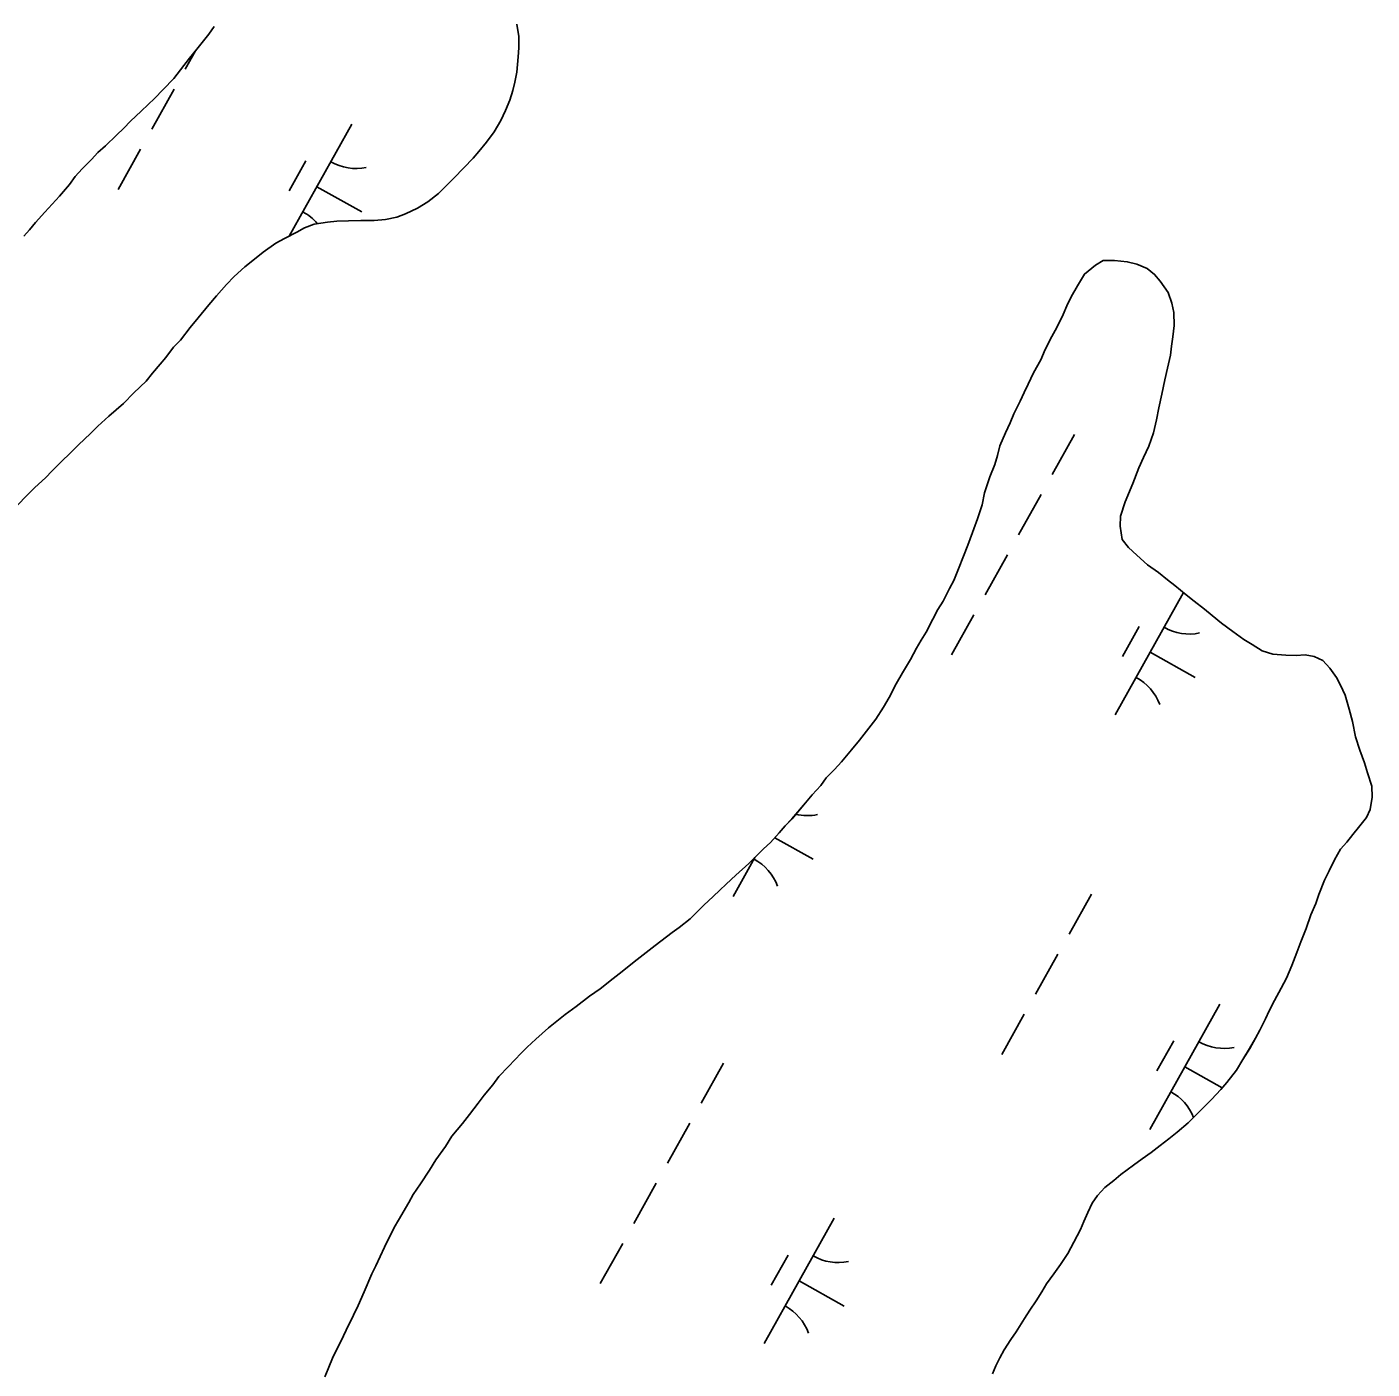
# Model space of a CAD drawing. Extents: x 3923531 to 3943530, y 207391 to 229799.
# Drawn here: x 3935788.1 to 3936256.9, y 213818.6 to 214286.4 of the extents above; entities that cross this region are included whole.
import ezdxf

# ---------------------------------------------------------------- set-up
doc = ezdxf.new("R2010")
doc.units = 0
doc.layers.add('V-TOPO-SHOR', color=7, linetype='Continuous')
doc.layers.add('V-WETL-SWMP', color=7, linetype='Continuous')

msp = doc.modelspace()

# ---------------------------------------------------------------- linework, layer by layer
at = {"layer": 'V-TOPO-SHOR'}
for points in [[(3935787.03, 214213.38), (3935789.04, 214215.68), (3935791.05, 214218.14), (3935794.4, 214221.74), (3935796.92, 214224.53), (3935799.43, 214227.32), (3935802.95, 214231.41), (3935804.97, 214234.21), (3935807.31, 214236.83), (3935810.66, 214240.1), (3935812.84, 214242.56), (3935815.51, 214244.85), (3935819.36, 214248.61), (3935821.87, 214251.07), (3935824.21, 214253.52), (3935827.89, 214256.96), (3935830.4, 214259.25), (3935832.58, 214261.38), (3935835.59, 214264.49), (3935839.27, 214268.42), (3935841.62, 214271.37), (3935844.81, 214275.48), (3935847.33, 214278.59), (3935851.53, 214283.84), (3935853.38, 214286.47)], [(3935958.81, 214287.3), (3935959.6, 214282.98), (3935959.55, 214279.01), (3935959.35, 214275.87), (3935958.8, 214270.58), (3935958.1, 214267.11), (3935957.4, 214264.14), (3935956.37, 214260.84), (3935954.84, 214257.22), (3935953.31, 214253.76), (3935950.95, 214249.81), (3935948.27, 214246.2), (3935945.58, 214242.92), (3935943.57, 214240.62), (3935940.39, 214237.18), (3935936.87, 214233.58), (3935934.53, 214231.29), (3935931.52, 214228.34), (3935927.84, 214225.41), (3935924.18, 214223.13), (3935920.02, 214221.19), (3935917.03, 214220.06), (3935913.05, 214219.28), (3935909.07, 214218.83), (3935904.44, 214218.88), (3935900.13, 214218.76), (3935896.16, 214218.64), (3935892.84, 214218.34)], [(3935892.84, 214218.34), (3935888.2, 214217.57), (3935884.88, 214216.28), (3935882.21, 214214.82), (3935877.89, 214212.55), (3935874.89, 214210.93), (3935870.39, 214207.83), (3935866.88, 214204.89), (3935864.04, 214202.77), (3935860.36, 214199.34), (3935857.68, 214196.55), (3935854.16, 214192.62), (3935851.48, 214189.5), (3935847.79, 214184.91), (3935844.94, 214181.63), (3935841.58, 214177.2), (3935839.24, 214174.74), (3935836.55, 214171.13), (3935834.54, 214168.83), (3935831.85, 214165.72), (3935829.67, 214162.93), (3935825.32, 214158.84), (3935821.81, 214155.07), (3935816.63, 214150.66), (3935812.78, 214147.23), (3935810.27, 214144.61), (3935806.09, 214140.68), (3935802.91, 214137.57), (3935800.4, 214135.11), (3935796.89, 214131.68), (3935794.54, 214129.22), (3935790.86, 214125.79), (3935788.19, 214123.17), (3935784.67, 214119.56)], [(3936225.23, 213951.36), (3936227.09, 213954.81), (3936228.96, 213959.26), (3936230.67, 213963.71), (3936232.03, 213967.5), (3936233.9, 213972.11), (3936235.61, 213976.89), (3936237.31, 213980.85), (3936238.34, 213983.98), (3936240.38, 213988.92), (3936241.9, 213992.22), (3936243.77, 213996), (3936245.96, 213999.79), (3936248.14, 214002.25), (3936250.15, 214004.87), (3936252.17, 214007.33), (3936255.02, 214010.78), (3936256.21, 214013.58), (3936256.92, 214017.88), (3936256.79, 214021.68), (3936255.35, 214026.33), (3936254.23, 214029.82), (3936252.63, 214034.31), (3936251.19, 214038.96), (3936250.09, 214044.27), (3936248.98, 214048.58), (3936247.54, 214053.4), (3936245.93, 214056.89), (3936244.46, 214059.55), (3936242.19, 214062.89), (3936239.73, 214065.56), (3936236.77, 214066.92), (3936233.63, 214067.45), (3936230.48, 214067.32), (3936226.84, 214067.36), (3936222.38, 214067.74), (3936218.58, 214068.94), (3936215.13, 214071.13), (3936212.17, 214072.82), (3936208.4, 214075.68), (3936204.46, 214078.53), (3936201.18, 214081.21), (3936198.55, 214083.4), (3936194.94, 214086.25), (3936192.15, 214088.43), (3936188.21, 214091.62), (3936185.59, 214093.63), (3936182.47, 214096.15), (3936178.69, 214098.84), (3936174.92, 214102.2), (3936171.97, 214104.88), (3936169.85, 214107.71), (3936169.08, 214112.36), (3936169.28, 214115.83), (3936170.82, 214120.78), (3936173.54, 214127.2), (3936175.59, 214132.64), (3936177.29, 214136.26), (3936179.15, 214140.22), (3936180.69, 214144.83), (3936181.73, 214149.46), (3936182.6, 214153.58), (3936183.65, 214158.37), (3936184.7, 214163.33), (3936185.57, 214167.45), (3936186.61, 214171.91), (3936186.98, 214175.05), (3936187.51, 214178.36), (3936187.89, 214182.33), (3936187.77, 214186.8), (3936187.15, 214190.11), (3936185.86, 214193.77), (3936183.09, 214197.77), (3936181.13, 214200.11), (3936178.5, 214202.12), (3936174.88, 214203.65), (3936171.58, 214204.52), (3936167.12, 214204.9), (3936163.14, 214204.94), (3936160.48, 214203.32), (3936156.64, 214200.21), (3936154.27, 214196.1), (3936152.08, 214192.32), (3936150.56, 214189.19), (3936149.2, 214186.06), (3936147, 214181.62), (3936145.31, 214178.49), (3936142.94, 214173.88), (3936141.41, 214170.26), (3936138.88, 214165.82), (3936137.02, 214161.86), (3936135.66, 214158.9), (3936134.3, 214155.94), (3936132.1, 214151.49), (3936130.74, 214148.36), (3936129.21, 214144.9), (3936127.18, 214140.29), (3936126.31, 214136.99), (3936125.45, 214133.86), (3936123.75, 214129.57), (3936121.87, 214123.96)], [(3936121.87, 214123.96), (3936121, 214119.83), (3936119.45, 214114.89), (3936118.09, 214111.43), (3936116.38, 214106.65), (3936115.02, 214103.02), (3936112.29, 214096.26), (3936111.11, 214093.46), (3936109.58, 214090.67), (3936107.38, 214086.22), (3936105.53, 214083.26), (3936103.84, 214079.97), (3936101.47, 214075.36), (3936099.79, 214072.57), (3936098.1, 214069.77), (3936096.07, 214065.82), (3936093.21, 214061.22), (3936091.01, 214057.44), (3936088.64, 214052.66), (3936086.62, 214049.21), (3936083.93, 214045.1), (3936081.57, 214041.98), (3936078.22, 214037.72), (3936075.53, 214034.43), (3936072.01, 214030.17), (3936069.5, 214027.55), (3936066.65, 214024.6), (3936064.8, 214021.98), (3936061.79, 214018.7), (3936059.44, 214015.91), (3936054.75, 214010.33), (3936052.4, 214007.88), (3936050.22, 214005.42), (3936047.21, 214002.14), (3936044.86, 213999.85), (3936039.68, 213994.77), (3936035.16, 213990.69), (3936031.82, 213987.58), (3936029.64, 213985.45), (3936027.3, 213983.33), (3936023.96, 213980.22), (3936021.61, 213977.76), (3936019.27, 213975.47), (3936015.43, 213972.53), (3936012.93, 213970.74), (3936007.09, 213966.17), (3936002.91, 213962.9), (3935999.74, 213960.46), (3935995.57, 213957.19), (3935992.4, 213954.74), (3935987.89, 213951.15), (3935984.22, 213948.55), (3935979.54, 213944.96), (3935975.71, 213942.18), (3935969.86, 213937.45), (3935965.52, 213933.53), (3935962.5, 213930.74), (3935960.33, 213928.62), (3935955.98, 213924.03), (3935952.63, 213920.59), (3935950.44, 213917.64), (3935947.43, 213914.03), (3935945.41, 213911.24), (3935942.39, 213907.3), (3935939.87, 213904.18), (3935936.18, 213899.75), (3935933.99, 213896.14), (3935930.63, 213891.54), (3935928.43, 213887.92), (3935925.24, 213883.15), (3935922.71, 213879.38), (3935921.19, 213876.58), (3935917.65, 213870.49), (3935916.13, 213867.86), (3935912.75, 213861.11), (3935909.7, 213854.53), (3935908.34, 213851.73), (3935905.62, 213845.47), (3935903.59, 213840.69), (3935901.89, 213837.4), (3935899.35, 213832.13), (3935897.49, 213828.18), (3935894.78, 213822.91), (3935893.08, 213818.63), (3935891.89, 213815.83)], [(3936124.61, 213816.91), (3936125.8, 213819.71), (3936127.16, 213822.51), (3936128.68, 213825.3), (3936131.04, 213828.92), (3936132.88, 213831.55), (3936135.75, 213836.15), (3936137.6, 213839.11), (3936139.79, 213842.4), (3936141.81, 213845.52), (3936143.5, 213848.31), (3936146.02, 213851.76), (3936148.37, 213855.05), (3936150.89, 213858.83), (3936152.92, 213862.77), (3936155.29, 213867.22), (3936156.48, 213870.02), (3936157.84, 213873.15), (3936159.36, 213876.44), (3936161.21, 213879.07), (3936163.73, 213881.86), (3936166.9, 213884.3), (3936169.4, 213886.43), (3936173.74, 213889.69), (3936176.75, 213891.81), (3936179.92, 213894.09), (3936183.09, 213896.54), (3936186.09, 213898.82), (3936188.93, 213901.11), (3936192.77, 213904.38), (3936195.28, 213906.83), (3936198.46, 213910.11), (3936200.97, 213912.56), (3936204.16, 213916), (3936206.34, 213918.46), (3936209.69, 213922.73), (3936211.89, 213926.51), (3936214.25, 213930.29), (3936216.27, 213933.91), (3936217.79, 213936.71), (3936219.82, 213940.66), (3936221.01, 213943.46), (3936222.87, 213947.08), (3936225.23, 213951.36)]]:
    msp.add_lwpolyline(points, dxfattribs=at)
at = {"layer": 'V-WETL-SWMP'}
for p, q in [((3935846.88, 214278.04), (3935843.3, 214271.63)), ((3935839.4, 214264.64), (3935831.6, 214250.68)), ((3935901.36, 214252.46), (3935879.55, 214213.42)), ((3935827.69, 214243.69), (3935819.89, 214229.72)), ((3935885.36, 214239.63), (3935879.5, 214229.16)), ((3935889.17, 214230.63), (3935904.88, 214221.85)), ((3936153.24, 214144.3), (3936145.43, 214130.33)), ((3936141.53, 214123.35), (3936133.73, 214109.38)), ((3936129.83, 214102.4), (3936122.02, 214088.43)), ((3936191.22, 214089.19), (3936167.4, 214046.56)), ((3936118.12, 214081.44), (3936110.32, 214067.48)), ((3936175.78, 214077.38), (3936169.93, 214066.91)), ((3936179.59, 214068.38), (3936195.31, 214059.6)), ((3936048.71, 214003.78), (3936062.11, 213996.29)), ((3936041.81, 213996.86), (3936034.2, 213983.24)), ((3936159.12, 213984.14), (3936151.32, 213970.17)), ((3936147.42, 213963.18), (3936139.61, 213949.22)), ((3936203.8, 213945.77), (3936179.41, 213902.12)), ((3936135.71, 213942.23), (3936127.91, 213928.26)), ((3936187.8, 213932.95), (3936181.94, 213922.47)), ((3936030.84, 213925.22), (3936023.04, 213911.25)), ((3936191.61, 213923.94), (3936204.71, 213916.63)), ((3936019.14, 213904.26), (3936011.34, 213890.29)), ((3936007.43, 213883.31), (3935999.63, 213869.34)), ((3936069.39, 213871.12), (3936045.01, 213827.47)), ((3935995.73, 213862.36), (3935987.93, 213848.39)), ((3936053.39, 213858.3), (3936047.54, 213847.82)), ((3936057.2, 213849.3), (3936072.92, 213840.52))]:
    msp.add_line(p, q, dxfattribs=at)
for points in [[(3935787.03, 214213.38), (3935789.04, 214215.68), (3935791.05, 214218.14), (3935794.4, 214221.74), (3935796.92, 214224.53), (3935799.43, 214227.32), (3935802.95, 214231.41), (3935804.97, 214234.21), (3935807.31, 214236.83), (3935810.66, 214240.1), (3935812.84, 214242.56), (3935815.51, 214244.85), (3935819.36, 214248.61), (3935821.87, 214251.07), (3935824.21, 214253.52), (3935827.89, 214256.96), (3935830.4, 214259.25), (3935832.58, 214261.38), (3935835.59, 214264.49), (3935839.27, 214268.42), (3935841.62, 214271.37), (3935844.81, 214275.48), (3935847.33, 214278.59), (3935851.52, 214283.84), (3935853.38, 214286.47)], [(3935958.81, 214287.3), (3935959.6, 214282.99), (3935959.55, 214279.01), (3935959.35, 214275.87), (3935958.8, 214270.58), (3935958.1, 214267.11), (3935957.4, 214264.14), (3935956.37, 214260.84), (3935954.84, 214257.22), (3935953.31, 214253.76), (3935950.96, 214249.81), (3935948.27, 214246.2), (3935945.58, 214242.92), (3935943.57, 214240.62), (3935940.39, 214237.18), (3935936.87, 214233.58), (3935934.53, 214231.29), (3935931.52, 214228.34), (3935927.85, 214225.41), (3935924.18, 214223.13), (3935920.02, 214221.19), (3935917.03, 214220.06), (3935913.05, 214219.28), (3935909.07, 214218.83), (3935904.44, 214218.88), (3935900.13, 214218.76), (3935896.16, 214218.64), (3935892.85, 214218.34)], [(3935892.85, 214218.34), (3935888.2, 214217.57), (3935884.88, 214216.28), (3935882.21, 214214.82), (3935877.89, 214212.55), (3935874.89, 214210.93), (3935870.39, 214207.83), (3935866.88, 214204.89), (3935864.04, 214202.77), (3935860.36, 214199.33), (3935857.68, 214196.55), (3935854.16, 214192.62), (3935851.48, 214189.5), (3935847.79, 214184.91), (3935844.94, 214181.63), (3935841.58, 214177.2), (3935839.23, 214174.74), (3935836.55, 214171.13), (3935834.54, 214168.83), (3935831.85, 214165.72), (3935829.67, 214162.93), (3935825.32, 214158.84), (3935821.81, 214155.07), (3935816.63, 214150.66), (3935812.78, 214147.23), (3935810.27, 214144.61), (3935806.09, 214140.68), (3935802.91, 214137.57), (3935800.4, 214135.11), (3935796.89, 214131.68), (3935794.54, 214129.22), (3935790.86, 214125.79), (3935788.19, 214123.17), (3935784.67, 214119.56)], [(3936121.87, 214123.96), (3936123.75, 214129.57), (3936125.45, 214133.86), (3936126.31, 214136.99), (3936127.18, 214140.29), (3936129.21, 214144.9), (3936130.74, 214148.36), (3936132.1, 214151.49), (3936134.3, 214155.94), (3936135.66, 214158.9), (3936137.02, 214161.86), (3936138.88, 214165.82), (3936141.41, 214170.26), (3936142.94, 214173.88), (3936145.31, 214178.49), (3936147, 214181.62), (3936149.2, 214186.06), (3936150.56, 214189.19), (3936152.08, 214192.32), (3936154.27, 214196.1), (3936156.64, 214200.21), (3936160.48, 214203.32), (3936163.14, 214204.94), (3936167.12, 214204.9), (3936171.58, 214204.52), (3936174.88, 214203.65), (3936178.51, 214202.12), (3936181.13, 214200.11), (3936183.09, 214197.77), (3936185.86, 214193.77), (3936187.15, 214190.11), (3936187.77, 214186.8), (3936187.89, 214182.33), (3936187.51, 214178.36), (3936186.98, 214175.05), (3936186.61, 214171.91), (3936185.57, 214167.45), (3936184.7, 214163.33), (3936183.65, 214158.37), (3936182.61, 214153.58), (3936181.73, 214149.46), (3936180.69, 214144.83), (3936179.15, 214140.21), (3936177.28, 214136.26), (3936175.59, 214132.64), (3936173.54, 214127.2), (3936170.82, 214120.78), (3936169.28, 214115.83), (3936169.08, 214112.36), (3936169.85, 214107.71), (3936171.97, 214104.88), (3936174.92, 214102.19), (3936178.69, 214098.84), (3936182.47, 214096.15), (3936185.59, 214093.64), (3936188.21, 214091.62), (3936192.15, 214088.43), (3936194.94, 214086.25), (3936198.55, 214083.4), (3936201.17, 214081.22), (3936204.46, 214078.53), (3936208.4, 214075.68), (3936212.17, 214072.82), (3936215.13, 214071.13), (3936218.58, 214068.94), (3936222.38, 214067.74), (3936226.84, 214067.36), (3936230.48, 214067.32), (3936233.63, 214067.45), (3936236.77, 214066.92), (3936239.73, 214065.57), (3936242.19, 214062.89), (3936244.47, 214059.55), (3936245.93, 214056.89), (3936247.54, 214053.4), (3936248.98, 214048.58), (3936250.09, 214044.27), (3936251.19, 214038.96), (3936252.63, 214034.31), (3936254.23, 214029.82), (3936255.35, 214026.33), (3936256.79, 214021.68), (3936256.92, 214017.87), (3936256.21, 214013.58), (3936255.02, 214010.78), (3936252.17, 214007.33), (3936250.15, 214004.87), (3936248.14, 214002.25), (3936245.96, 213999.79), (3936243.77, 213996.01), (3936241.9, 213992.22), (3936240.38, 213988.93), (3936238.34, 213983.98), (3936237.31, 213980.85), (3936235.61, 213976.9), (3936233.9, 213972.11), (3936232.03, 213967.5), (3936230.67, 213963.71), (3936228.96, 213959.26), (3936227.09, 213954.81), (3936225.23, 213951.36)], [(3935909.7, 213854.53), (3935912.75, 213861.11), (3935916.13, 213867.86), (3935917.65, 213870.49), (3935921.19, 213876.58), (3935922.71, 213879.38), (3935925.24, 213883.16), (3935928.44, 213887.92), (3935930.63, 213891.54), (3935933.99, 213896.14), (3935936.18, 213899.75), (3935939.87, 213904.18), (3935942.39, 213907.3), (3935945.41, 213911.24), (3935947.43, 213914.03), (3935950.44, 213917.64), (3935952.63, 213920.59), (3935955.98, 213924.03), (3935960.33, 213928.62), (3935962.5, 213930.74), (3935965.52, 213933.52), (3935969.86, 213937.45), (3935975.71, 213942.18), (3935979.54, 213944.96), (3935984.22, 213948.55), (3935987.89, 213951.15), (3935992.4, 213954.74), (3935995.57, 213957.19), (3935999.74, 213960.46), (3936002.91, 213962.9), (3936007.09, 213966.17), (3936012.93, 213970.74), (3936015.43, 213972.53), (3936019.27, 213975.47), (3936021.61, 213977.76), (3936023.96, 213980.22), (3936027.3, 213983.33), (3936029.64, 213985.45), (3936031.82, 213987.58), (3936035.16, 213990.69), (3936039.68, 213994.77), (3936044.86, 213999.85), (3936047.21, 214002.14), (3936050.22, 214005.42), (3936052.4, 214007.88), (3936054.74, 214010.33), (3936059.44, 214015.91), (3936061.79, 214018.7), (3936064.8, 214021.97), (3936066.65, 214024.6), (3936069.5, 214027.55), (3936072.01, 214030.17), (3936075.53, 214034.43), (3936078.22, 214037.71), (3936081.57, 214041.98), (3936083.93, 214045.1), (3936086.62, 214049.21), (3936088.64, 214052.66), (3936091.01, 214057.44), (3936093.21, 214061.22), (3936096.07, 214065.82), (3936098.1, 214069.77), (3936099.79, 214072.57), (3936101.47, 214075.36), (3936103.84, 214079.97), (3936105.53, 214083.26), (3936107.38, 214086.22), (3936109.58, 214090.67), (3936111.1, 214093.46), (3936112.29, 214096.26), (3936115.02, 214103.02), (3936116.38, 214106.65), (3936118.09, 214111.43), (3936119.45, 214114.89), (3936121, 214119.83), (3936121.87, 214123.96)], [(3936225.23, 213951.36), (3936222.87, 213947.08), (3936221.01, 213943.46), (3936219.82, 213940.66), (3936217.79, 213936.71), (3936216.27, 213933.91), (3936214.24, 213930.29), (3936211.89, 213926.51), (3936209.69, 213922.73), (3936206.33, 213918.46), (3936204.16, 213916), (3936200.97, 213912.56), (3936198.46, 213910.11), (3936195.28, 213906.83), (3936192.77, 213904.38), (3936188.93, 213901.11), (3936186.09, 213898.82), (3936183.09, 213896.54), (3936179.92, 213894.09), (3936176.75, 213891.81), (3936173.74, 213889.69), (3936169.4, 213886.43), (3936166.9, 213884.3), (3936163.73, 213881.86), (3936161.21, 213879.07), (3936159.36, 213876.44), (3936157.84, 213873.15), (3936156.48, 213870.02), (3936155.29, 213867.22), (3936152.92, 213862.77), (3936150.89, 213858.83), (3936148.37, 213855.05), (3936146.02, 213851.76), (3936143.5, 213848.31), (3936141.81, 213845.52), (3936139.79, 213842.4), (3936137.6, 213839.11), (3936135.75, 213836.15), (3936132.88, 213831.55), (3936131.03, 213828.92), (3936128.68, 213825.3), (3936127.16, 213822.51), (3936125.8, 213819.71), (3936124.61, 213816.91)], [(3935891.89, 213815.83), (3935893.08, 213818.63), (3935894.78, 213822.91), (3935897.49, 213828.18), (3935899.35, 213832.13), (3935901.89, 213837.4), (3935903.58, 213840.69), (3935905.62, 213845.47), (3935908.34, 213851.73), (3935909.7, 213854.53)]]:
    msp.add_lwpolyline(points, dxfattribs=at)
for centre, start, end in [((3935902.84, 214254.63), 240.0381, 281.5817), ((3935875.9, 214206.4), 40.1408, 61.5817), ((3936193.27, 214092.38), 240.0381, 281.5817), ((3936166.33, 214044.15), 20.0381, 61.5817), ((3936060.07, 214029.07), 256.8666, 281.5817), ((3936033.13, 213980.84), 20.0381, 61.5817), ((3936205.29, 213947.94), 240.0381, 281.5817), ((3936178.34, 213899.72), 21.8166, 61.5817), ((3936070.88, 213873.3), 240.0381, 281.5817), ((3936043.94, 213825.07), 20.0381, 61.5817)]:
    msp.add_arc(centre, 17.62, start, end, dxfattribs=at)

doc.saveas('drawing.dxf')
